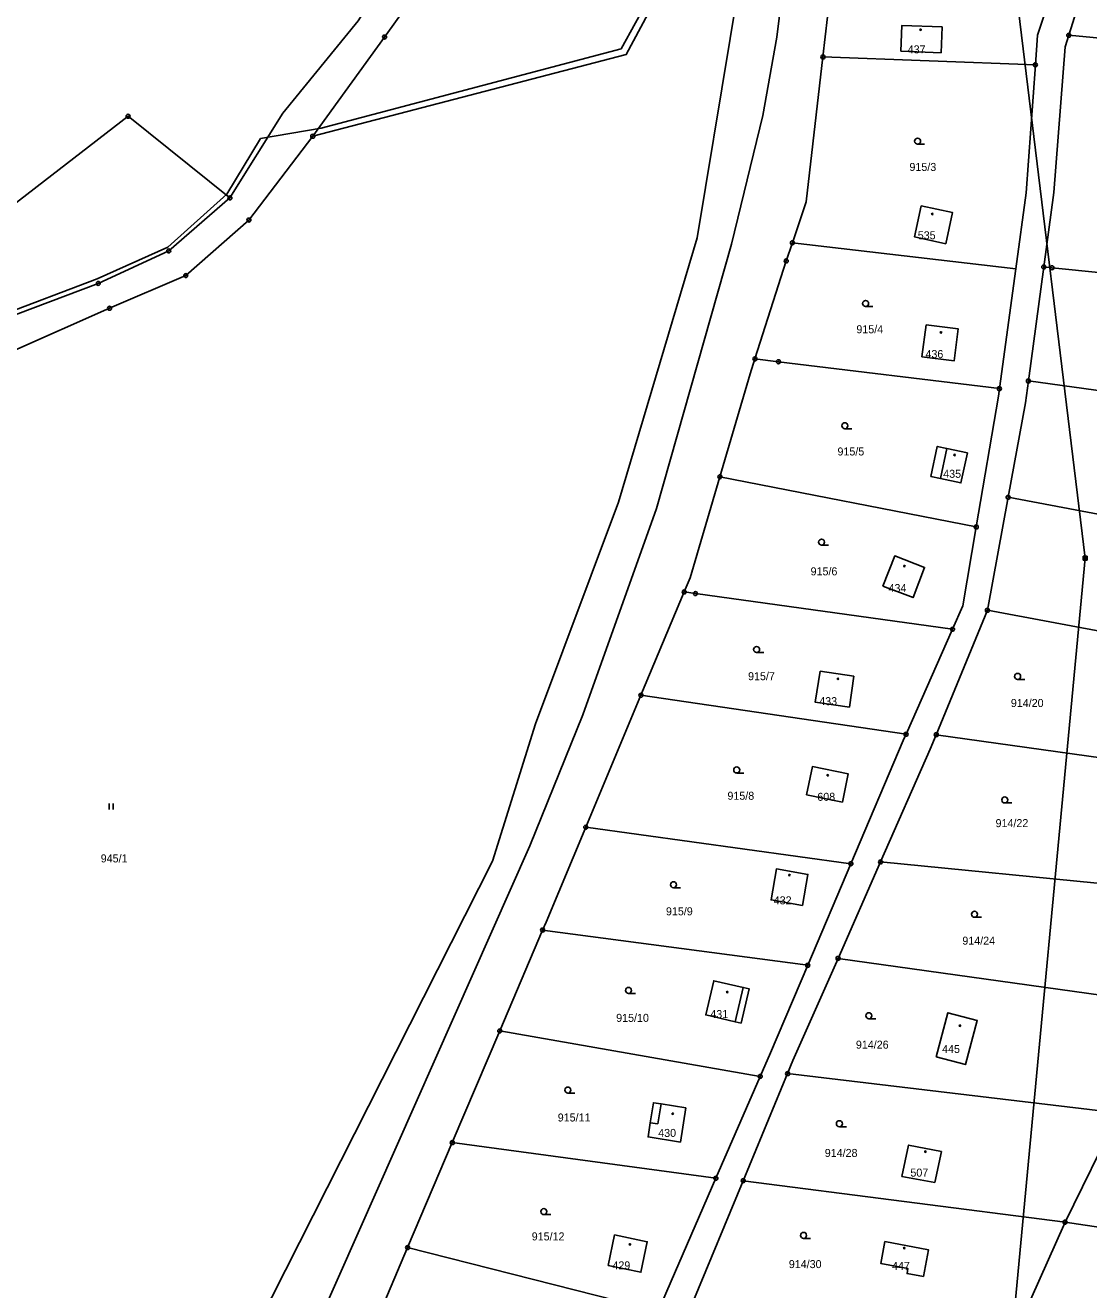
# Model space of a CAD drawing. Extents: x -745926 to -742978, y -968282 to -965689.
# Drawn here: x -744207.1 to -744074.2, y -968038.9 to -967880.9 of the extents above; entities that cross this region are included whole.
import ezdxf

# ---------------------------------------------------------------- set-up
doc = ezdxf.new("R2010")
doc.units = 0
for name, color, linetype in [('Hranice parcel', 7, 'Continuous'), ('Parcelní čísla', 7, 'Continuous'), ('Poz předměty', 7, 'Continuous'), ('Vnitřní kresba', 7, 'Continuous'), ('Značky bodu BP', 7, 'Continuous'), ('Značky budov', 7, 'Continuous'), ('Značky kultur', 7, 'Continuous')]:
    doc.layers.add(name, color=color, linetype=linetype)

msp = doc.modelspace()

# ---------------------------------------------------------------- linework, layer by layer
at = {"layer": 'Hranice parcel'}
for p, q in [((-744107.41, -967884.91), (-744104.5, -967859.72)), ((-744076.69, -967882.2), (-744075.74, -967879.14)), ((-744076.69, -967882.2), (-744063.43, -967883.47)), ((-744107.41, -967884.91), (-744080.87, -967885.89)), ((-744181.5, -967902.52), (-744194.22, -967892.32)), ((-744111.23, -967908.13), (-744083.31, -967911.39)), ((-744083.31, -967911.39), (-744085.36, -967926.35)), ((-744081.74, -967925.39), (-744079.82, -967911.15)), ((-744081.74, -967925.39), (-744046.92, -967930.19)), ((-744120.28, -967937.36), (-744088.25, -967943.63)), ((-744086.86, -967954.05), (-744084.27, -967939.93)), ((-744084.27, -967939.93), (-744049.34, -967946.46)), ((-744130.14, -967964.66), (-744124.74, -967951.76)), ((-744093.25, -967969.59), (-744086.86, -967954.05)), ((-744086.86, -967954.05), (-744051.92, -967960.57)), ((-744091.21, -967956.41), (-744097.02, -967969.54)), ((-744137.04, -967981.15), (-744130.14, -967964.66)), ((-744130.14, -967964.66), (-744097.02, -967969.54)), ((-744093.25, -967969.59), (-744055.61, -967974.9)), ((-744137.04, -967981.15), (-744103.92, -967985.71)), ((-744105.52, -967997.54), (-744100.21, -967985.49)), ((-744100.21, -967985.49), (-744059.25, -967989.53)), ((-744103.92, -967985.71), (-744109.31, -967998.4)), ((-744147.78, -968006.6), (-744142.43, -967994)), ((-744142.43, -967994), (-744109.31, -967998.4)), ((-744105.52, -967997.54), (-744064.58, -968003.26)), ((-744153.72, -968020.56), (-744147.78, -968006.6)), ((-744147.78, -968006.6), (-744115.25, -968012.29)), ((-744115.25, -968012.29), (-744120.78, -968025.01)), ((-744117.37, -968025.32), (-744111.82, -968011.94)), ((-744111.82, -968011.94), (-744070.47, -968016.85)), ((-744077.16, -968030.5), (-744070.47, -968016.85)), ((-744159.3, -968033.67), (-744153.72, -968020.56)), ((-744153.72, -968020.56), (-744120.78, -968025.01)), ((-744093.42, -968025.53), (-744092.6, -968021.65)), ((-744120.78, -968025.01), (-744128, -968041.62)), ((-744123.68, -968040.51), (-744117.37, -968025.32)), ((-744117.37, -968025.32), (-744077.16, -968030.5)), ((-744083.85, -968045.5), (-744077.16, -968030.5)), ((-744166.12, -968049.71), (-744159.3, -968033.67)), ((-744159.3, -968033.67), (-744128, -968041.62))]:
    msp.add_line(p, q, dxfattribs=at)
for points in [[(-744138.94, -967816.49), (-744143.4, -967840.57), (-744150.64, -967856.06), (-744158.96, -967869.96), (-744165.49, -967880.4), (-744174.89, -967891.92), (-744181.5, -967902.52)], [(-744135.8, -967823.35), (-744139.69, -967842.27), (-744147.18, -967857.52), (-744155.23, -967872.7), (-744162.18, -967882.42), (-744171.16, -967894.82)], [(-744117.58, -967853.4), (-744114.86, -967857.67), (-744123.11, -967907.49), (-744132.93, -967940.54), (-744143.32, -967968.25), (-744148.69, -967985.38), (-744181.44, -968050.09), (-744209.04, -968077.36)], [(-744171.16, -967894.82), (-744131.99, -967884.61), (-744119.44, -967861.19), (-744117.58, -967853.4)], [(-744077.75, -967856.85), (-744076.27, -967869.15), (-744080.6, -967882.18), (-744080.87, -967885.89)], [(-744097.67, -967884.19), (-744092.65, -967884.39), (-744092.52, -967881.16), (-744097.54, -967880.96), (-744097.67, -967884.19)], [(-744079.82, -967911.15), (-744078.57, -967901.83), (-744077.13, -967883.64), (-744076.69, -967882.2)], [(-744111.23, -967908.13), (-744109.5, -967903), (-744107.41, -967884.91)], [(-744080.87, -967885.89), (-744082.01, -967901.89), (-744083.31, -967911.39)], [(-744194.22, -967892.32), (-744233.7, -967922.8), (-744254.76, -967943.57), (-744271.25, -967961.15), (-744302.28, -968010.89), (-744309.33, -968009.29), (-744315.15, -968038.44)], [(-744171.16, -967894.82), (-744179.13, -967905.28), (-744187.01, -967912.22), (-744196.54, -967916.31), (-744208.76, -967921.72), (-744225.05, -967932.65), (-744237.78, -967945.11), (-744255.09, -967970.62), (-744268.25, -967991.01), (-744275.04, -968005.45), (-744278.4, -968014.63), (-744284.92, -968025.54), (-744297.35, -968033.64), (-744306.38, -968042.47)], [(-744310.2, -968041.22), (-744299.67, -968032.07), (-744287.51, -968023.75), (-744281.7, -968013.24), (-744278.03, -968003.82), (-744270.92, -967989.53), (-744258.42, -967967.95), (-744240.07, -967942.35), (-744227.26, -967929.33), (-744210.19, -967917.83), (-744197.95, -967913.21), (-744189.14, -967909.14), (-744181.5, -967902.52)], [(-744092.06, -967908.24), (-744091.22, -967904.35), (-744095.13, -967903.51), (-744095.96, -967907.4), (-744092.06, -967908.24)], [(-744115.9, -967922.63), (-744112, -967910.4), (-744111.23, -967908.13)], [(-744079.82, -967911.15), (-744078.78, -967911.25), (-744066.34, -967912.5)], [(-744094.51, -967918.37), (-744095.04, -967922.36), (-744091.02, -967922.89), (-744090.5, -967918.89), (-744094.51, -967918.37)], [(-744120.28, -967937.36), (-744116.5, -967924.5), (-744115.9, -967922.63)], [(-744115.9, -967922.63), (-744112.97, -967922.99), (-744085.36, -967926.35)], [(-744084.27, -967939.93), (-744082.11, -967928.13), (-744081.74, -967925.39)], [(-744085.36, -967926.35), (-744085.49, -967927.31), (-744088.25, -967943.63)], [(-744089.36, -967934.39), (-744091.93, -967933.83), (-744093.12, -967933.58), (-744093.92, -967937.32), (-744092.71, -967937.58), (-744090.17, -967938.13), (-744089.36, -967934.39)], [(-744124.74, -967951.76), (-744124, -967950), (-744120.28, -967937.36)], [(-744088.25, -967943.63), (-744089.91, -967953.47), (-744091.21, -967956.41)], [(-744099.92, -967951.02), (-744096.14, -967952.45), (-744094.7, -967948.69), (-744098.43, -967947.26), (-744099.92, -967951.02)], [(-744124.74, -967951.76), (-744123.34, -967951.95), (-744091.21, -967956.41)], [(-744103.54, -967962.27), (-744107.74, -967961.67), (-744108.37, -967965.54), (-744104.09, -967966.15), (-744103.54, -967962.27)], [(-744097.02, -967969.54), (-744097.37, -967970.32), (-744103.92, -967985.71)], [(-744100.21, -967985.49), (-744093.99, -967971.38), (-744093.25, -967969.59)], [(-744104.98, -967978.01), (-744109.46, -967977.09), (-744108.73, -967973.58), (-744104.25, -967974.5), (-744104.98, -967978.01)], [(-744142.43, -967994), (-744142, -967993), (-744137.04, -967981.15)], [(-744109.96, -967990.92), (-744109.29, -967987.05), (-744113.21, -967986.36), (-744113.89, -967990.23), (-744109.96, -967990.92)], [(-744111.82, -968011.94), (-744111.15, -968010.32), (-744105.52, -967997.54)], [(-744109.31, -967998.4), (-744113.96, -968009.33), (-744115.25, -968012.29)], [(-744117.64, -968005.63), (-744116.64, -968001.34), (-744117.37, -968001.17), (-744121.05, -968000.34), (-744122.04, -968004.61), (-744118.37, -968005.46), (-744117.64, -968005.63)], [(-744093.28, -968009.84), (-744089.6, -968010.82), (-744088.13, -968005.32), (-744091.82, -968004.34), (-744093.28, -968009.84)], [(-744124.54, -968016.21), (-744127.64, -968015.72), (-744128.59, -968015.57), (-744128.99, -968018.08), (-744129.26, -968019.85), (-744125.21, -968020.49), (-744124.54, -968016.21)], [(-744092.6, -968021.65), (-744096.7, -968020.87), (-744097.53, -968024.79), (-744093.42, -968025.53)], [(-744077.16, -968030.5), (-744038.16, -968036.34), (-744037.77, -968036.4)], [(-744133.43, -968032.1), (-744134.23, -968035.91), (-744130.15, -968036.76), (-744129.36, -968032.95), (-744133.43, -968032.1)], [(-744094.84, -968037.3), (-744094.21, -968033.96), (-744099.66, -968032.93), (-744100.18, -968035.66), (-744096.79, -968036.3), (-744096.9, -968036.92), (-744094.84, -968037.3)]]:
    msp.add_lwpolyline(points, dxfattribs=at)
at = {"layer": 'Poz předměty'}
for p, q in [((-744074.63, -967947.55), (-744088.21, -967836.08)), ((-744111.68, -967870.41), (-744113.15, -967882.44)), ((-744113.15, -967882.44), (-744114.9, -967892.23)), ((-744114.9, -967892.23), (-744118.85, -967908.3)), ((-744118.85, -967908.3), (-744128.19, -967941.34)), ((-744128.19, -967941.34), (-744137.42, -967967.1)), ((-744074.88, -967947.3), (-744074.38, -967947.3)), ((-744074.88, -967947.8), (-744074.88, -967947.3)), ((-744074.88, -967947.4), (-744074.38, -967947.4)), ((-744074.88, -967947.5), (-744074.38, -967947.5)), ((-744074.88, -967947.6), (-744074.38, -967947.6)), ((-744074.88, -967947.7), (-744074.38, -967947.7)), ((-744074.78, -967947.8), (-744074.78, -967947.3)), ((-744074.68, -967947.8), (-744074.68, -967947.3)), ((-744074.58, -967947.8), (-744074.58, -967947.3)), ((-744074.48, -967947.8), (-744074.48, -967947.3)), ((-744074.38, -967947.8), (-744074.38, -967947.3)), ((-744074.88, -967947.8), (-744074.38, -967947.8)), ((-744137.42, -967967.1), (-744144.01, -967983.46)), ((-744144.01, -967983.46), (-744174.25, -968051.59))]:
    msp.add_line(p, q, dxfattribs=at)
msp.add_lwpolyline([(-744084.39, -968047.28), (-744083.85, -968045.5), (-744074.63, -967947.55)], dxfattribs=at)
at = {"layer": 'Vnitřní kresba'}
for p, q in [((-744120.15, -967860.97), (-744132.6, -967883.91)), ((-744132.6, -967883.91), (-744170.11, -967893.82)), ((-744177.67, -967895.11), (-744170.11, -967893.82)), ((-744181.87, -967902.06), (-744177.67, -967895.11)), ((-744181.87, -967902.06), (-744189.27, -967908.69)), ((-744189.27, -967908.69), (-744198.1, -967912.64)), ((-744198.1, -967912.64), (-744210.4, -967917.28)), ((-744091.93, -967933.83), (-744092.71, -967937.58)), ((-744117.37, -968001.17), (-744118.37, -968005.46)), ((-744128.03, -968018.23), (-744127.64, -968015.72)), ((-744128.99, -968018.08), (-744128.03, -968018.23))]:
    msp.add_line(p, q, dxfattribs=at)
at = {"layer": 'Značky bodu BP'}
for centre, radius in [((-744162.18, -967882.42), 0.25), ((-744162.18, -967882.42), 0.0152), ((-744076.69, -967882.2), 0.25), ((-744076.69, -967882.2), 0.0152), ((-744107.41, -967884.91), 0.25), ((-744107.41, -967884.91), 0.0152), ((-744080.87, -967885.89), 0.25), ((-744080.87, -967885.89), 0.0152), ((-744194.22, -967892.32), 0.25), ((-744194.22, -967892.32), 0.0152), ((-744171.16, -967894.82), 0.25), ((-744171.16, -967894.82), 0.0152), ((-744181.5, -967902.52), 0.25), ((-744181.5, -967902.52), 0.0152), ((-744179.13, -967905.28), 0.25), ((-744179.13, -967905.28), 0.0152), ((-744111.23, -967908.13), 0.25), ((-744111.23, -967908.13), 0.0152), ((-744189.14, -967909.14), 0.25), ((-744189.14, -967909.14), 0.0152), ((-744112, -967910.4), 0.25), ((-744112, -967910.4), 0.0152), ((-744079.82, -967911.15), 0.25), ((-744079.82, -967911.15), 0.0152), ((-744078.78, -967911.25), 0.25), ((-744078.78, -967911.25), 0.0152), ((-744197.95, -967913.21), 0.25), ((-744187.01, -967912.22), 0.25), ((-744187.01, -967912.22), 0.0152), ((-744197.95, -967913.21), 0.0152), ((-744196.54, -967916.31), 0.25), ((-744196.54, -967916.31), 0.0152), ((-744115.9, -967922.63), 0.25), ((-744115.9, -967922.63), 0.0152), ((-744112.97, -967922.99), 0.25), ((-744112.97, -967922.99), 0.0152), ((-744081.74, -967925.39), 0.25), ((-744081.74, -967925.39), 0.0152), ((-744085.36, -967926.35), 0.25), ((-744085.36, -967926.35), 0.0152), ((-744120.28, -967937.36), 0.25), ((-744120.28, -967937.36), 0.0152), ((-744084.27, -967939.93), 0.25), ((-744084.27, -967939.93), 0.0152), ((-744088.25, -967943.63), 0.25), ((-744088.25, -967943.63), 0.0152), ((-744124.74, -967951.76), 0.25), ((-744124.74, -967951.76), 0.0152), ((-744123.34, -967951.95), 0.25), ((-744123.34, -967951.95), 0.0152), ((-744086.86, -967954.05), 0.25), ((-744086.86, -967954.05), 0.0152), ((-744091.21, -967956.41), 0.25), ((-744091.21, -967956.41), 0.0152), ((-744130.14, -967964.66), 0.25), ((-744130.14, -967964.66), 0.0152), ((-744097.02, -967969.54), 0.25), ((-744097.02, -967969.54), 0.0152), ((-744093.25, -967969.59), 0.25), ((-744093.25, -967969.59), 0.0152), ((-744137.04, -967981.15), 0.25), ((-744137.04, -967981.15), 0.0152), ((-744103.92, -967985.71), 0.25), ((-744100.21, -967985.49), 0.25), ((-744100.21, -967985.49), 0.0152), ((-744103.92, -967985.71), 0.0152), ((-744142.43, -967994), 0.25), ((-744142.43, -967994), 0.0152), ((-744109.31, -967998.4), 0.25), ((-744105.52, -967997.54), 0.25), ((-744105.52, -967997.54), 0.0152), ((-744109.31, -967998.4), 0.0152), ((-744147.78, -968006.6), 0.25), ((-744147.78, -968006.6), 0.0152), ((-744115.25, -968012.29), 0.25), ((-744115.25, -968012.29), 0.0152), ((-744111.82, -968011.94), 0.25), ((-744111.82, -968011.94), 0.0152), ((-744153.72, -968020.56), 0.25), ((-744153.72, -968020.56), 0.0152), ((-744120.78, -968025.01), 0.25), ((-744120.78, -968025.01), 0.0152), ((-744117.37, -968025.32), 0.25), ((-744117.37, -968025.32), 0.0152), ((-744077.16, -968030.5), 0.25), ((-744077.16, -968030.5), 0.0152), ((-744159.3, -968033.67), 0.25), ((-744159.3, -968033.67), 0.0152)]:
    msp.add_circle(centre, radius, dxfattribs=at)
at = {"layer": 'Značky budov'}
for centre in [(-744095.21, -967881.51), (-744093.75, -967904.53), (-744092.66, -967919.32), (-744090.96, -967934.64), (-744097.22, -967948.52), (-744105.53, -967962.61), (-744106.8, -967974.66), (-744111.59, -967987.14), (-744119.36, -968001.76), (-744090.29, -968005.95), (-744126.17, -968016.95), (-744094.61, -968021.69), (-744131.53, -968033.29), (-744097.25, -968033.74)]:
    msp.add_circle(centre, 0.0875, dxfattribs=at)
at = {"layer": 'Značky kultur'}
for p, q in [((-744095.58, -967895.81), (-744094.7, -967895.81)), ((-744102.07, -967916.09), (-744101.19, -967916.09)), ((-744104.67, -967931.36), (-744103.79, -967931.36)), ((-744107.58, -967945.91), (-744106.7, -967945.91)), ((-744115.69, -967959.33), (-744114.81, -967959.33)), ((-744083.08, -967962.68), (-744082.2, -967962.68)), ((-744118.18, -967974.38), (-744117.3, -967974.38)), ((-744196.57, -967978.92), (-744196.57, -967978.17)), ((-744196.07, -967978.92), (-744196.07, -967978.17)), ((-744084.69, -967978.12), (-744083.81, -967978.12)), ((-744126.08, -967988.71), (-744125.2, -967988.71)), ((-744088.47, -967992.41), (-744087.59, -967992.41)), ((-744131.7, -968001.92), (-744130.82, -968001.92)), ((-744101.67, -968005.08), (-744100.79, -968005.08)), ((-744139.28, -968014.37), (-744138.4, -968014.37)), ((-744105.35, -968018.58), (-744104.47, -968018.58)), ((-744142.28, -968029.56), (-744141.4, -968029.56)), ((-744109.83, -968032.53), (-744108.95, -968032.53))]:
    msp.add_line(p, q, dxfattribs=at)
for centre in [(-744095.58, -967895.43), (-744102.07, -967915.71), (-744104.67, -967930.98), (-744107.58, -967945.53), (-744115.69, -967958.95), (-744083.08, -967962.3), (-744118.18, -967974), (-744084.69, -967977.74), (-744126.08, -967988.33), (-744088.47, -967992.03), (-744131.7, -968001.54), (-744101.67, -968004.7), (-744139.28, -968013.99), (-744105.35, -968018.2), (-744142.28, -968029.18), (-744109.83, -968032.15)]:
    msp.add_circle(centre, 0.375, dxfattribs=at)

# ---------------------------------------------------------------- texts
at = {"layer": 'Parcelní čísla'}
for s, p in [('437', (-744096.82, -967884.46)), ('915/3', (-744096.6, -967899.15)), ('535', (-744095.56, -967907.69)), ('915/4', (-744103.23, -967919.43)), ('436', (-744094.6, -967922.53)), ('915/5', (-744105.59, -967934.7)), ('435', (-744092.38, -967937.49)), ('915/6', (-744108.95, -967949.68)), ('434', (-744099.21, -967951.77)), ('915/7', (-744116.76, -967962.78)), ('433', (-744107.87, -967965.9)), ('914/20', (-744083.93, -967966.13)), ('915/8', (-744119.34, -967977.72)), ('608', (-744108.11, -967977.85)), ('914/22', (-744085.84, -967981.14)), ('945/1', (-744197.64, -967985.55)), ('432', (-744113.56, -967990.79)), ('915/9', (-744127.02, -967992.16)), ('914/24', (-744089.99, -967995.83)), ('915/10', (-744133.24, -968005.47)), ('431', (-744121.48, -968005)), ('914/26', (-744103.29, -968008.82)), ('445', (-744092.52, -968009.36)), ('915/11', (-744140.54, -968017.92)), ('430', (-744127.99, -968019.85)), ('914/28', (-744107.18, -968022.35)), ('507', (-744096.48, -968024.81)), ('915/12', (-744143.79, -968032.78)), ('429', (-744133.71, -968036.4)), ('914/30', (-744111.67, -968036.24)), ('447', (-744098.78, -968036.47))]:
    msp.add_text(s, height=1, dxfattribs=at).set_placement(p)

doc.saveas('drawing.dxf')
